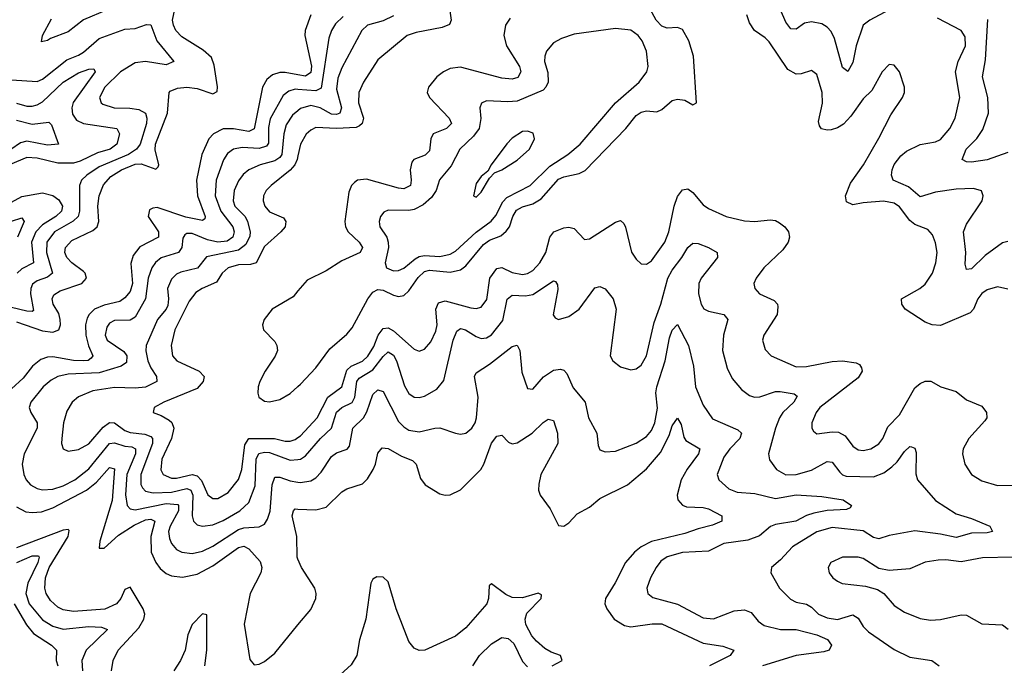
# Model space of a CAD drawing. Header units: inches. Extents: x 1694797 to 1849917, y 907313 to 1017959.
# Tile 752 of 834: x 1808922 to 1812737, y 1000931 to 1003432. Entities that reach past the tile are written whole.
import ezdxf

# ---------------------------------------------------------------- set-up
doc = ezdxf.new("R2010")
doc.units = ezdxf.units.IN
doc.header["$MEASUREMENT"] = 0
doc.layers.add('B8000', color=7, linetype='Continuous')
doc.layers.add('B8010', color=7, linetype='Continuous')

msp = doc.modelspace()

# ---------------------------------------------------------------- linework, layer by layer
at = {"layer": 'B8000', "color": 5}
for points, elevation in [([(1808910, 1002261.2), (1809010, 1002226.2), (1809050, 1002221.5), (1809073.9, 1002230), (1809080.2, 1002250), (1809079.6, 1002270), (1809073.4, 1002293.4), (1809052.5, 1002330), (1809047.7, 1002350), (1809054.1, 1002365.9), (1809078.6, 1002381.4), (1809163, 1002410), (1809181.5, 1002430), (1809176.2, 1002450), (1809170, 1002456.8), (1809124.1, 1002490), (1809105.2, 1002510), (1809097.7, 1002530), (1809099.8, 1002550), (1809123.9, 1002576.1), (1809205.4, 1002614.6), (1809222.8, 1002630), (1809229.3, 1002650), (1809224.4, 1002710), (1809230.1, 1002749.9), (1809247.4, 1002792.6), (1809275.4, 1002824.7), (1809316.8, 1002850), (1809370, 1002871.8), (1809393.3, 1002873.3), (1809450, 1002853.3), (1809458.5, 1002861.5), (1809460.9, 1002870), (1809447.3, 1002927.3), (1809448.2, 1002950), (1809494.8, 1003070), (1809501.3, 1003150), (1809505, 1003155), (1809533.2, 1003166.8), (1809570, 1003170.7), (1809610, 1003164.7), (1809670, 1003144.7), (1809686.9, 1003153.1), (1809689, 1003171), (1809675.7, 1003255.7), (1809664.8, 1003284.8), (1809633.1, 1003313.1), (1809550, 1003365), (1809527.3, 1003390), (1809517.7, 1003410), (1809514.2, 1003430), (1809531.4, 1003510)], 580), ([(1809261, 1003470), (1809169.4, 1003430.6), (1809110, 1003385), (1809041.1, 1003358.9), (1809030, 1003350.7), (1809006.2, 1003346.2), (1809010.7, 1003370), (1809045.6, 1003434.4)], 580), ([(1808890, 1003199.3), (1808990, 1003192.3), (1809010, 1003200.9), (1809104.2, 1003275.8), (1809150, 1003293.6), (1809170, 1003306.4), (1809230, 1003358.4), (1809330, 1003394.8), (1809370, 1003397.1), (1809413.4, 1003413.4), (1809430, 1003411.6), (1809454, 1003350), (1809518.9, 1003270), (1809490, 1003256.1), (1809410, 1003269.6), (1809370, 1003264.4), (1809312.6, 1003230), (1809252.5, 1003170), (1809231.5, 1003130), (1809238, 1003110), (1809244.7, 1003104.7), (1809287.7, 1003090), (1809349, 1003089), (1809383.7, 1003083.7), (1809409.2, 1003069.2), (1809414.4, 1003050), (1809413, 1003030), (1809389.3, 1002950), (1809374.4, 1002930), (1809343.1, 1002910), (1809230, 1002862.1), (1809182.1, 1002830), (1809162, 1002810), (1809153.8, 1002790), (1809154.4, 1002690), (1809148.4, 1002670), (1809128.9, 1002651.1), (1809057.6, 1002610), (1809027.5, 1002570), (1809025.6, 1002530), (1809049, 1002450), (1809030, 1002434.4), (1808990, 1002420.7), (1808972.2, 1002407.8), (1808965, 1002390), (1808964.6, 1002370), (1808975.2, 1002304.8), (1808970, 1002301.4), (1808950, 1002302.9), (1808830, 1002331.3)], 560), ([(1808910, 1003108.8), (1808950, 1003097.2), (1808970, 1003096.1), (1808990, 1003101.8), (1809010, 1003113.6), (1809090, 1003189.7), (1809150, 1003225.6), (1809190, 1003239.8), (1809210, 1003241.3), (1809215, 1003230), (1809129.6, 1003110.4), (1809124.4, 1003090), (1809126.3, 1003066.3), (1809142.9, 1003042.9), (1809169.7, 1003029.7), (1809299, 1003010), (1809308.5, 1002990), (1809299.1, 1002950), (1809272.6, 1002930), (1809223.4, 1002916.6), (1809156.4, 1002883.6), (1809130, 1002876), (1809070, 1002876.5), (1808990, 1002895), (1808950, 1002897.9), (1808810, 1002839.3)], 540), ([(1810000, 1003218.1), (1809950, 1003226.9), (1809930, 1003227.1), (1809901.6, 1003218.4), (1809880.1, 1003199.9), (1809863.4, 1003170), (1809830, 1003009.3), (1809810, 1002998.4), (1809750, 1003009.3), (1809710, 1003008.3), (1809672.5, 1002990), (1809654.4, 1002970), (1809628, 1002910), (1809607.7, 1002810), (1809610.7, 1002750), (1809641.1, 1002670), (1809639.1, 1002660.9), (1809630, 1002653.6), (1809566.4, 1002666.4), (1809455.1, 1002704.9), (1809437.7, 1002702.3), (1809425.4, 1002694.6), (1809420.1, 1002670), (1809459.8, 1002610), (1809459.7, 1002590), (1809387.7, 1002552.3), (1809361.5, 1002518.5), (1809352.2, 1002487.8), (1809359.8, 1002410), (1809350, 1002378.7), (1809330, 1002354.5), (1809310, 1002340.1), (1809250, 1002326.4), (1809212.1, 1002310), (1809191, 1002290), (1809184.2, 1002275.8), (1809177.6, 1002250), (1809178.1, 1002210), (1809188.2, 1002168.2), (1809206, 1002130), (1809199.3, 1002120.7), (1809187.7, 1002112.3), (1809169.8, 1002110.2), (1809130, 1002112.4), (1809050, 1002126.4), (1809030, 1002125.3), (1809004.1, 1002115.9), (1808972.2, 1002090), (1808936.1, 1002043.9), (1808890, 1002001.7)], 620), ([(1810000, 1003161.1), (1809990, 1003161.9), (1809965.3, 1003154.7), (1809942.3, 1003137.7), (1809892.5, 1003047.5), (1809886.2, 1003013.8), (1809886.5, 1002953.5), (1809878.2, 1002941.8), (1809850, 1002933.1), (1809783.9, 1002936.1), (1809750, 1002930.4), (1809726.8, 1002913.2), (1809711.2, 1002888.8), (1809683.4, 1002810), (1809679.4, 1002750), (1809701, 1002690), (1809747.6, 1002630), (1809753.1, 1002610), (1809748.5, 1002590), (1809725.9, 1002574.1), (1809690, 1002570), (1809650, 1002579.7), (1809590, 1002603.7), (1809570, 1002603.7), (1809561.9, 1002598.1), (1809554.5, 1002585.5), (1809550.3, 1002549.7), (1809536.8, 1002530), (1809470.1, 1002509.9), (1809448.6, 1002491.4), (1809433.8, 1002470), (1809419.5, 1002430), (1809409.7, 1002350.3), (1809370, 1002279.4), (1809350, 1002268.5), (1809290, 1002267.3), (1809270, 1002255.9), (1809259.3, 1002240.7), (1809252.8, 1002210), (1809260.7, 1002190), (1809326.2, 1002146.2), (1809337.4, 1002130), (1809336.4, 1002103.6), (1809315.3, 1002090), (1809230, 1002063.7), (1809110, 1002058.6), (1809070.1, 1002049.9), (1809043.9, 1002036.1), (1809013, 1002010), (1808964.8, 1001950), (1808958.4, 1001930), (1808965.4, 1001910), (1808990, 1001870.3), (1808989.6, 1001850), (1808939.8, 1001750), (1808931.8, 1001710), (1808937.7, 1001670), (1808947.1, 1001650), (1808964.2, 1001630), (1808990, 1001615.7), (1809010.7, 1001610.7), (1809050, 1001614), (1809090, 1001627), (1809135.4, 1001650), (1809190, 1001692.5), (1809270, 1001790.1), (1809290, 1001793.2), (1809330, 1001780.2), (1809357.1, 1001777), (1809371.2, 1001770), (1809370.4, 1001750.4), (1809337.4, 1001670), (1809331.7, 1001591.7), (1809338.4, 1001550), (1809350, 1001536.8), (1809370, 1001534.1), (1809490, 1001558.4), (1809534.3, 1001554.3), (1809538, 1001550), (1809537.2, 1001530), (1809505.1, 1001470), (1809499.3, 1001450), (1809502.1, 1001422.1), (1809510, 1001402.6), (1809530, 1001380.5), (1809550, 1001369.6), (1809590, 1001365), (1809630, 1001373.8), (1809670, 1001392.6), (1809770, 1001456.9), (1809790, 1001463.8), (1809850, 1001467.3), (1809870, 1001478.4), (1809882.3, 1001497.7), (1809892.1, 1001527.9), (1809899.9, 1001630), (1809910, 1001660.6), (1809930, 1001660.4), (1809970, 1001645.2), (1810000, 1001640.8)], 640), ([(1810000, 1003079), (1809978.8, 1003061.2), (1809955.1, 1003024.9), (1809945.2, 1002990), (1809937.3, 1002910), (1809930, 1002898.2), (1809910, 1002884.7), (1809853.6, 1002870), (1809810, 1002850.4), (1809787.9, 1002832.1), (1809770, 1002808.1), (1809753.4, 1002770), (1809749.7, 1002730), (1809755.5, 1002710), (1809796.1, 1002670), (1809805.3, 1002650), (1809814.6, 1002610), (1809813.6, 1002593.6), (1809798.7, 1002561.3), (1809770, 1002539.5), (1809646.3, 1002513.7), (1809611.2, 1002468.8), (1809546.4, 1002453.6), (1809530, 1002445.5), (1809510, 1002426.8), (1809495.1, 1002390), (1809498.7, 1002350), (1809495.7, 1002324.3), (1809489.6, 1002310), (1809456.2, 1002270), (1809412.1, 1002170), (1809410.6, 1002149.4), (1809418.7, 1002110), (1809430, 1002083.5), (1809452.5, 1002050), (1809453.5, 1002030), (1809410, 1002008.4), (1809370, 1002004.8), (1809290, 1002007.1), (1809205.6, 1001994.4), (1809150, 1001971.1), (1809126, 1001950), (1809104.4, 1001915.6), (1809092.1, 1001870), (1809084.8, 1001810), (1809084.5, 1001790), (1809090.4, 1001770), (1809110, 1001760.2), (1809150, 1001767), (1809190, 1001789.1), (1809245.9, 1001854.1), (1809270, 1001871.4), (1809290, 1001870.5), (1809330, 1001841), (1809350, 1001833), (1809406.5, 1001826.5), (1809430, 1001817.7), (1809437.1, 1001810), (1809436.2, 1001790), (1809391.7, 1001670), (1809391.6, 1001631.6), (1809398.1, 1001618.1), (1809410, 1001605.6), (1809438.8, 1001598.8), (1809510, 1001601.9), (1809570, 1001616.1), (1809584.6, 1001610), (1809593.5, 1001590), (1809590.1, 1001510.1), (1809595.1, 1001490), (1809610, 1001475.7), (1809630, 1001470.1), (1809670, 1001475.4), (1809710, 1001491.8), (1809775, 1001530), (1809810, 1001561.7), (1809834.1, 1001625.9), (1809838.1, 1001730), (1809848.4, 1001751.6), (1809870, 1001757.3), (1809890, 1001755.6), (1809970, 1001725.6), (1810000, 1001729)], 660), ([(1808910, 1003042.2), (1808970, 1003026.5), (1809035.3, 1003035.3), (1809044.9, 1003024.9), (1809072, 1002950), (1809030, 1002945.8), (1808950, 1002961.7), (1808925.7, 1002954.3), (1808850, 1002903.4)], 520), ([(1810000, 1002904.6), (1809996.6, 1002890), (1809987.7, 1002870), (1809970, 1002849.4), (1809896.9, 1002790), (1809877.2, 1002770), (1809866.4, 1002750), (1809865.2, 1002730), (1809872, 1002710), (1809890, 1002687.8), (1809943.7, 1002663.7), (1809953, 1002650), (1809950.1, 1002630), (1809934.3, 1002610), (1809870, 1002553.4), (1809838, 1002490), (1809816.7, 1002483.3), (1809770, 1002482.1), (1809729.5, 1002470.5), (1809706.5, 1002450), (1809684.6, 1002415.4), (1809629.1, 1002390.9), (1809605, 1002375), (1809579, 1002341), (1809523.1, 1002230), (1809509.6, 1002170), (1809514.8, 1002130), (1809531.1, 1002111.1), (1809616.9, 1002070), (1809637.3, 1002050), (1809633.1, 1002030), (1809610, 1002003.2), (1809481.1, 1001950), (1809443.7, 1001930), (1809439.3, 1001910), (1809470, 1001899), (1809500.8, 1001880.8), (1809511.3, 1001871.3), (1809519.6, 1001850), (1809510.7, 1001810), (1809473, 1001730), (1809468.7, 1001688.7), (1809478, 1001670), (1809510, 1001656), (1809530, 1001656.5), (1809590, 1001670.8), (1809610, 1001664.7), (1809626.9, 1001646.9), (1809651.3, 1001591.3), (1809670, 1001577.4), (1809690, 1001577.3), (1809730, 1001600.1), (1809769.4, 1001650.6), (1809783.1, 1001690), (1809794.9, 1001785.1), (1809810, 1001809.6), (1809909.5, 1001809.5), (1809950, 1001799.7), (1809970, 1001799.9), (1809990, 1001806.3), (1810000, 1001813.1)], 680), ([(1808790, 1002670.1), (1808930, 1002746.5), (1809010, 1002761), (1809050, 1002750.5), (1809073.7, 1002733.7), (1809087.6, 1002710), (1809083.8, 1002690), (1809061.8, 1002670), (1809010, 1002637.4), (1808984.7, 1002610), (1808967.5, 1002570), (1808975.5, 1002490), (1808930, 1002466.2), (1808912.8, 1002450)], 540), ([(1808890, 1002651.9), (1808930, 1002664.2), (1808939.5, 1002650), (1808913.9, 1002590)], 520), ([(1810000, 1002381), (1809981.1, 1002358.9), (1809900.7, 1002310), (1809869.3, 1002270), (1809862.9, 1002250), (1809866.4, 1002230), (1809910, 1002185.4), (1809918.7, 1002170), (1809920.3, 1002150), (1809911.7, 1002128.3), (1809872.8, 1002070), (1809852.6, 1002030), (1809846, 1002010), (1809844.8, 1001984.8), (1809849, 1001970), (1809870, 1001954.9), (1809890, 1001951.2), (1809930, 1001960.9), (1809970, 1001984.5), (1810000, 1002011.2)], 720), ([(1808910, 1001545.7), (1808946.3, 1001526.3), (1808970, 1001522.9), (1809006.2, 1001526.2), (1809050, 1001541.1), (1809181.3, 1001610), (1809219.8, 1001640.2), (1809270, 1001697.2), (1809290, 1001692.2), (1809280.5, 1001570), (1809232.1, 1001412.1), (1809230, 1001384.9), (1809250, 1001384.7), (1809305, 1001434.9), (1809365.3, 1001474.7), (1809410, 1001494.4), (1809430, 1001497.1), (1809445.4, 1001490), (1809430.4, 1001430), (1809432, 1001370), (1809449.3, 1001330), (1809466.3, 1001306.3), (1809490, 1001286.8), (1809510, 1001277.7), (1809552.9, 1001272.8), (1809610, 1001284.8), (1809670, 1001317), (1809770, 1001388), (1809790, 1001392.3), (1809810, 1001382.5), (1809853.9, 1001333.9), (1809860.5, 1001310), (1809855.9, 1001290), (1809815.4, 1001210), (1809791.3, 1001091.3), (1809814.3, 1000954.3), (1809830, 1000933.7), (1809850, 1000935.3), (1809870, 1000945.8), (1809910, 1000978.8), (1810000, 1001087.6)], 620), ([(1810000, 1001342.8), (1809996.9, 1001350), (1809995.5, 1001430), (1809977.8, 1001510), (1809982.5, 1001530), (1809990, 1001536.8), (1810000, 1001536.5)], 620), ([(1809277.6, 1000910), (1809284.1, 1000950), (1809303.5, 1000990), (1809384, 1001076), (1809403.1, 1001110), (1809407.2, 1001130), (1809401, 1001150), (1809350, 1001234), (1809330, 1001225.5), (1809314.2, 1001190), (1809297.4, 1001170), (1809251.7, 1001148.3), (1809130, 1001139.5), (1809090, 1001146.2), (1809070, 1001156.8), (1809042, 1001182), (1809025, 1001210), (1809019.9, 1001230), (1809022.1, 1001270), (1809036.8, 1001310), (1809110.1, 1001430), (1809113.4, 1001453.4), (1809110, 1001457.1), (1809090, 1001454.8), (1808910, 1001386.5)], 580), ([(1808910.6, 1001329.4), (1808970, 1001355.3), (1808995.2, 1001355.2), (1808997.7, 1001350), (1808992.5, 1001330), (1808953.8, 1001250), (1808946.5, 1001210), (1808959.2, 1001170), (1809010, 1001107.1), (1809050, 1001083.2), (1809090, 1001072), (1809190, 1001081.5), (1809239.2, 1001079.3), (1809262.3, 1001070), (1809180.1, 1000990), (1809163.3, 1000950), (1809165.7, 1000910)], 560), ([(1808900.6, 1001170), (1808948.1, 1001088.1), (1808975.2, 1001055.2), (1809045, 1001010), (1809065, 1000990), (1809063.7, 1000950), (1809069.5, 1000930)], 540), ([(1809639.3, 1000930), (1809646.6, 1000990), (1809647, 1001127), (1809630, 1001130.1), (1809590, 1001089.4), (1809573.9, 1001050), (1809562.9, 1000990), (1809545.3, 1000950), (1809518.9, 1000910)], 580)]:
    msp.add_lwpolyline(points, dxfattribs=dict(at, elevation=elevation))
at = {"layer": 'B8010', "color": 5}
for points, elevation in [([(1810581.3, 1003521.3), (1810594, 1003430), (1810587.1, 1003412.9), (1810559.2, 1003400.8), (1810458.3, 1003381.7), (1810423.2, 1003370), (1810310, 1003276.5), (1810253.6, 1003190), (1810235.4, 1003150), (1810234.4, 1003110), (1810253.7, 1003050), (1810249.4, 1003030), (1810238.9, 1003021.1), (1810225.3, 1003014.7), (1810149.6, 1003009.6), (1810070, 1003013.8), (1810050, 1003004.1), (1810032.1, 1002987.9), (1810010.4, 1002949.6), (1810000, 1002904.6)], 680), ([(1810000, 1002011.2), (1810010, 1002020.1), (1810070, 1002083.5), (1810123.6, 1002156.4), (1810190, 1002214.1), (1810210, 1002238.8), (1810271.4, 1002350), (1810290, 1002376), (1810310, 1002386.4), (1810330, 1002384.5), (1810370, 1002365), (1810390, 1002359.9), (1810410, 1002364), (1810430, 1002381.3), (1810466.5, 1002433.5), (1810490, 1002456.4), (1810510, 1002461.7), (1810590, 1002453.8), (1810630, 1002462.9), (1810650, 1002477.9), (1810718.4, 1002561.6), (1810742.7, 1002577.3), (1810785.5, 1002594.5), (1810807.4, 1002612.6), (1810819.2, 1002630), (1810832.8, 1002670), (1810846.2, 1002693.8), (1810870, 1002706.3), (1810910, 1002718.4), (1810942.6, 1002737.4), (1811010, 1002813.6), (1811030, 1002822.8), (1811090, 1002836.1), (1811112.5, 1002847.5), (1811269.9, 1003010), (1811310, 1003060.8), (1811330, 1003073.2), (1811350, 1003078.5), (1811390, 1003074.8), (1811410, 1003083.8), (1811450, 1003118.4), (1811470, 1003123.8), (1811499.5, 1003119.5), (1811530, 1003102), (1811544, 1003110), (1811532.2, 1003290), (1811514.6, 1003350), (1811490, 1003393), (1811470, 1003401.5), (1811430, 1003399), (1811410, 1003406.2), (1811387.4, 1003430), (1811350, 1003497.7)], 720), ([(1810049.7, 1003450.3), (1810027.6, 1003390), (1810027.3, 1003370), (1810052.1, 1003252.1), (1810050, 1003226.8), (1810030, 1003212.8), (1810000, 1003218.1)], 620), ([(1812750, 1002387.4), (1812710, 1002397.1), (1812670, 1002385.8), (1812650, 1002371.5), (1812633.5, 1002350), (1812616.8, 1002310), (1812604, 1002296), (1812490, 1002246.7), (1812457.6, 1002250), (1812430, 1002260.7), (1812352.9, 1002310), (1812339.8, 1002330), (1812338.9, 1002350), (1812409.7, 1002390), (1812430, 1002407), (1812458, 1002450), (1812471.1, 1002490), (1812476.1, 1002530), (1812470, 1002567), (1812457.8, 1002597.8), (1812439.7, 1002619.7), (1812390, 1002638.8), (1812370, 1002654.1), (1812330, 1002706.8), (1812310, 1002721), (1812268.4, 1002728.4), (1812190, 1002722.3), (1812150, 1002714), (1812125.6, 1002725.6), (1812121.7, 1002750), (1812141.2, 1002798.8), (1812190.7, 1002870), (1812250, 1002972.2), (1812296.4, 1003063.6), (1812342.2, 1003130), (1812349.7, 1003150), (1812349.7, 1003170), (1812330, 1003229.5), (1812310, 1003255.1), (1812290, 1003257.6), (1812263.1, 1003230), (1812222.9, 1003157.2), (1812190, 1003124.8), (1812142.3, 1003057.7), (1812113.1, 1003026.9), (1812090, 1003012.8), (1812065.3, 1003005.3), (1812050, 1003003.1), (1812028.5, 1003008.5), (1812020.4, 1003020.4), (1812016.9, 1003036.9), (1812031.9, 1003108.1), (1812031.3, 1003150), (1812010, 1003219.6), (1811990, 1003234.3), (1811950, 1003222.2), (1811930, 1003221.1), (1811898.2, 1003238.2), (1811825.5, 1003345.5), (1811810, 1003361.3), (1811768.3, 1003390), (1811750, 1003419.3), (1811738.5, 1003450)], 680), ([(1812290, 1003469.2), (1812215.9, 1003430), (1812189.6, 1003410), (1812162.3, 1003330), (1812150, 1003265.6), (1812130, 1003231.1), (1812110, 1003246.6), (1812078.2, 1003358.2), (1812065.3, 1003385.3), (1812050, 1003402.7), (1812030, 1003415.1), (1811990, 1003423.7), (1811962.4, 1003417.6), (1811930, 1003395.2), (1811910, 1003396.2), (1811890, 1003422.2), (1811869.5, 1003470)], 660), ([(1810370, 1003446.2), (1810330, 1003427.3), (1810270.1, 1003409.9), (1810247.6, 1003390), (1810170, 1003244.8), (1810154.7, 1003205.3), (1810150, 1003163), (1810169.2, 1003090), (1810162.5, 1003070), (1810150, 1003064.1), (1810130, 1003066.1), (1810086.3, 1003090), (1810050, 1003099.8), (1810010, 1003087.4), (1810000, 1003079)], 660), ([(1810175.5, 1003444.5), (1810145, 1003415), (1810129.5, 1003390), (1810119.6, 1003360.3), (1810090, 1003166.9), (1810070, 1003155.9), (1810000, 1003161.1)], 640), ([(1810822.1, 1003437.9), (1810804.2, 1003410), (1810797.7, 1003370), (1810808.1, 1003330), (1810857.9, 1003250), (1810864.2, 1003230), (1810851.7, 1003208.2), (1810830, 1003201.8), (1810790, 1003205.1), (1810630, 1003248.3), (1810590, 1003242.7), (1810563.6, 1003230), (1810538, 1003210), (1810505.4, 1003170), (1810501.2, 1003150), (1810510.2, 1003130), (1810585.9, 1003050), (1810595.1, 1003030), (1810575.8, 1003010), (1810524.5, 1002990), (1810515.5, 1002970), (1810510, 1002923.1), (1810492.7, 1002907.3), (1810449.5, 1002890.5), (1810440.8, 1002879.2), (1810434.3, 1002850), (1810438.8, 1002810), (1810436, 1002790), (1810410, 1002776.5), (1810390, 1002779), (1810266.2, 1002813.8), (1810230.7, 1002810), (1810218.6, 1002801.4), (1810208.1, 1002790), (1810196.8, 1002763.2), (1810181.5, 1002650), (1810183.8, 1002630), (1810194.5, 1002610), (1810237, 1002570), (1810250.1, 1002550), (1810240.6, 1002530), (1810170, 1002497.3), (1810110, 1002458.4), (1810036.5, 1002423.5), (1810000, 1002381)], 720), ([(1812750, 1002572.5), (1812730, 1002566.9), (1812662.2, 1002517.8), (1812610, 1002467.1), (1812590, 1002464.7), (1812585, 1002485), (1812587.7, 1002530), (1812578.6, 1002610), (1812590, 1002639.1), (1812650.7, 1002730), (1812655, 1002750), (1812648.5, 1002768.5), (1812617.6, 1002777.6), (1812550, 1002775.2), (1812470, 1002763.5), (1812410, 1002746.1), (1812364.9, 1002784.9), (1812306.6, 1002810), (1812299.9, 1002830), (1812302.4, 1002850), (1812310, 1002870.2), (1812335.9, 1002904.1), (1812357.8, 1002922.2), (1812410, 1002948.6), (1812470, 1002958.7), (1812490, 1002967.9), (1812526, 1003010), (1812546.6, 1003050), (1812563.7, 1003130), (1812547.1, 1003230), (1812557.5, 1003270), (1812586.2, 1003330), (1812584.6, 1003364.6), (1812569.8, 1003389.8), (1812478.1, 1003438.1)], 660), ([(1812750, 1002917.8), (1812670, 1002888.4), (1812610, 1002879.4), (1812590, 1002880.9), (1812573.6, 1002890), (1812589.2, 1002930), (1812630, 1002971), (1812653.3, 1003006.6), (1812675.3, 1003070), (1812672.2, 1003130), (1812652.5, 1003210), (1812663.7, 1003276.3), (1812672.3, 1003432.3)], 640), ([(1810000, 1001813.1), (1810010, 1001819.9), (1810074.2, 1001890), (1810116, 1001970), (1810169.7, 1002010.3), (1810190, 1002073.8), (1810206.6, 1002090), (1810250, 1002109.2), (1810271.4, 1002128.6), (1810293.7, 1002166.3), (1810310.4, 1002209.6), (1810330, 1002235.9), (1810350, 1002237.9), (1810370, 1002227), (1810450, 1002155.5), (1810470, 1002148.5), (1810490, 1002155.4), (1810515.4, 1002184.6), (1810534.6, 1002225.4), (1810538.9, 1002250), (1810534.9, 1002310), (1810544.4, 1002335.6), (1810570, 1002342.2), (1810670, 1002315.6), (1810690, 1002312.7), (1810710, 1002318.4), (1810731.5, 1002348.5), (1810743.8, 1002430), (1810770, 1002468.6), (1810790, 1002471.3), (1810830, 1002452.1), (1810870, 1002445.2), (1810890, 1002449.2), (1810910, 1002460.9), (1810936.9, 1002490), (1810960.4, 1002530), (1810975.9, 1002590), (1810990.9, 1002610), (1811030, 1002625.1), (1811050, 1002628.1), (1811070, 1002622.9), (1811110, 1002580.8), (1811130, 1002583.5), (1811230, 1002647.3), (1811250, 1002653.8), (1811262.6, 1002642.6), (1811268.6, 1002628.6), (1811291.9, 1002531.9), (1811310, 1002504.4), (1811330, 1002486.4), (1811350, 1002484.4), (1811370, 1002498), (1811421.5, 1002570), (1811436.9, 1002610), (1811457.7, 1002710), (1811470, 1002746.9), (1811490, 1002773.2), (1811510, 1002776.9), (1811530, 1002762.2), (1811570, 1002715.2), (1811590, 1002699.8), (1811658.7, 1002670), (1811730, 1002652.3), (1811770.4, 1002649.6), (1811830, 1002656.6), (1811850, 1002653.5), (1811865.2, 1002645.2), (1811885.8, 1002630), (1811900.7, 1002610), (1811905, 1002590), (1811899, 1002570), (1811879.1, 1002540.9), (1811804.7, 1002470), (1811774.7, 1002430), (1811766.7, 1002410), (1811770.3, 1002390), (1811788.8, 1002370), (1811844.6, 1002344.6), (1811858, 1002330), (1811859.7, 1002319.7), (1811856.9, 1002290), (1811804.7, 1002210), (1811800.2, 1002190), (1811810, 1002154.4), (1811834, 1002130), (1811930, 1002087.3), (1811970, 1002088.2), (1812070, 1002108.4), (1812110.2, 1002110.2), (1812162.5, 1002102.5), (1812175.7, 1002095.7), (1812183.4, 1002083.4), (1812185.5, 1002070), (1812170, 1002044.2), (1812022.5, 1001930), (1812008.1, 1001910), (1811991.3, 1001870), (1811990.3, 1001850), (1811997.5, 1001837.5), (1812010, 1001828), (1812070, 1001835.3), (1812093.6, 1001833.6), (1812119.9, 1001819.9), (1812150, 1001780.2), (1812170, 1001766), (1812190, 1001763), (1812219.7, 1001770), (1812250, 1001789.4), (1812265.8, 1001810), (1812284.8, 1001855.2), (1812330, 1001900.8), (1812390, 1002005.4), (1812410, 1002023.2), (1812430, 1002032.3), (1812452, 1002032), (1812490.2, 1002010.2), (1812550, 1001992), (1812590, 1001959.7), (1812650, 1001934.7), (1812667.9, 1001910), (1812668.9, 1001890), (1812661.6, 1001878.4), (1812599.5, 1001810), (1812577.4, 1001770), (1812574.6, 1001750), (1812583.6, 1001710), (1812610, 1001670.4), (1812650, 1001645.3), (1812710, 1001627.4), (1812770, 1001629.3)], 680), ([(1810000, 1001729), (1810009.9, 1001730.1), (1810030, 1001742.3), (1810087.7, 1001810), (1810130.5, 1001849.5), (1810150, 1001911.4), (1810169.9, 1001930), (1810210.7, 1001949.3), (1810220.3, 1001970), (1810228.3, 1002030), (1810236.8, 1002043.2), (1810290, 1002075), (1810330, 1002127.6), (1810350, 1002144.8), (1810370, 1002132.8), (1810381.8, 1002110), (1810413.5, 1002013.5), (1810430, 1001983.5), (1810450, 1001970.2), (1810470, 1001968.7), (1810490, 1001973.2), (1810538.8, 1002001.2), (1810565.6, 1002034.4), (1810601.5, 1002190), (1810615.2, 1002224.8), (1810630, 1002235.9), (1810649.8, 1002230.2), (1810690, 1002204.4), (1810710, 1002197.3), (1810730, 1002199), (1810750, 1002210.7), (1810793.7, 1002266.3), (1810810.4, 1002349.6), (1810830, 1002364.8), (1810882, 1002362), (1810910, 1002367.4), (1810990, 1002420.2), (1810997.3, 1002417.3), (1811005.4, 1002405.4), (1811006.3, 1002386.3), (1810988.6, 1002288.6), (1810996.5, 1002276.5), (1811010, 1002270.3), (1811050, 1002282.5), (1811089.8, 1002310), (1811150, 1002393.4), (1811170, 1002398.2), (1811190, 1002389.2), (1811220.9, 1002350), (1811233.3, 1002310), (1811210.3, 1002130), (1811220.4, 1002110), (1811250, 1002087), (1811290, 1002075.3), (1811310, 1002078.9), (1811330, 1002093.4), (1811350, 1002130.4), (1811380.7, 1002259.3), (1811405.6, 1002330), (1811433, 1002430), (1811450, 1002462.2), (1811487.9, 1002510), (1811510, 1002549.1), (1811530, 1002566.7), (1811550, 1002564.4), (1811590.7, 1002550), (1811624.4, 1002530), (1811625.3, 1002510), (1811562.2, 1002430), (1811553.8, 1002410), (1811551.8, 1002370), (1811561.6, 1002330), (1811572.1, 1002312.1), (1811590, 1002302.2), (1811650.4, 1002290), (1811665.4, 1002270), (1811648.8, 1002210), (1811644.8, 1002150), (1811662.3, 1002082.3), (1811681.8, 1002041.8), (1811719, 1001999), (1811750, 1001975.8), (1811769.4, 1001969.4), (1811790, 1001970.9), (1811850, 1001991.3), (1811867.8, 1001992.2), (1811922.6, 1001982.6), (1811933.9, 1001973.9), (1811921.8, 1001950), (1811879, 1001910), (1811866.2, 1001890), (1811850.7, 1001850), (1811823.5, 1001750), (1811827.3, 1001727.3), (1811853.8, 1001690), (1811890, 1001669), (1811930, 1001670.7), (1811990, 1001687.5), (1812050, 1001721), (1812070, 1001718.7), (1812099.1, 1001679.1), (1812110, 1001668.4), (1812123.4, 1001663.4), (1812230, 1001660.7), (1812270, 1001676.4), (1812300.6, 1001699.4), (1812321.1, 1001718.9), (1812350, 1001758.8), (1812370, 1001778.5), (1812377.2, 1001777.2), (1812390, 1001772.2), (1812395, 1001755), (1812393.5, 1001673.5), (1812400.6, 1001650), (1812470.1, 1001570.1), (1812550, 1001517.9), (1812610, 1001499.3), (1812680.4, 1001470), (1812690.6, 1001450), (1812670, 1001444.1), (1812610, 1001443.1), (1812550, 1001426.5), (1812490, 1001439.2), (1812390, 1001451.7), (1812290, 1001434.5), (1812250, 1001420.7), (1812230, 1001426.9), (1812190, 1001452.5), (1812070, 1001465.2), (1812010, 1001448), (1811915.6, 1001390), (1811870, 1001339.8), (1811834.9, 1001310), (1811831.5, 1001290), (1811866, 1001230), (1811907.8, 1001187.8), (1811930, 1001176.4), (1811970, 1001168), (1811990, 1001156.6), (1812016.5, 1001130), (1812050, 1001115.6), (1812090, 1001109.1), (1812150, 1001127), (1812170, 1001114.4), (1812190, 1001082), (1812210, 1001060.5), (1812310, 1000992.1), (1812370, 1000962.9), (1812456, 1000950), (1812484, 1000930)], 660), ([(1810000, 1001640.8), (1810010, 1001639.3), (1810050, 1001646.2), (1810070, 1001657.7), (1810090, 1001679.7), (1810130, 1001740.1), (1810150, 1001754.8), (1810191.3, 1001768.7), (1810200, 1001780), (1810213, 1001850), (1810254, 1001890), (1810266.8, 1001913.2), (1810290, 1001980.2), (1810310, 1001997.8), (1810330, 1001992.2), (1810390, 1001875.5), (1810410, 1001854.8), (1810430, 1001842.1), (1810470, 1001835.7), (1810530, 1001850.1), (1810550, 1001850.8), (1810610.2, 1001830.2), (1810630, 1001826.5), (1810650, 1001830.2), (1810673.3, 1001850), (1810686.3, 1001870), (1810692.2, 1001890), (1810698.5, 1001970), (1810683.9, 1002050), (1810690, 1002063.7), (1810742.2, 1002097.8), (1810830, 1002165.8), (1810850, 1002171.7), (1810859.7, 1002150), (1810866.9, 1002066.9), (1810890, 1002003.8), (1810910, 1002000.3), (1810951.6, 1002048.4), (1810990, 1002074.3), (1811017.6, 1002077.6), (1811030, 1002074), (1811041.5, 1002061.5), (1811066.3, 1002006.3), (1811113.1, 1001950), (1811125.4, 1001890), (1811157.8, 1001830), (1811163, 1001783), (1811170, 1001765.5), (1811190, 1001758), (1811230, 1001760.2), (1811310, 1001791.6), (1811350, 1001817.3), (1811370, 1001841), (1811382.6, 1001870), (1811392.5, 1001927.5), (1811386.9, 1001986.9), (1811389.9, 1002009.9), (1811423.3, 1002110), (1811440, 1002200), (1811450, 1002228.9), (1811470, 1002250.6), (1811513.1, 1002170), (1811532.5, 1002090), (1811540.1, 1002010), (1811570, 1001939), (1811606.3, 1001886.3), (1811703.8, 1001843.8), (1811718.8, 1001830), (1811711.5, 1001810), (1811672.8, 1001770), (1811650, 1001737.7), (1811624.7, 1001670), (1811630.2, 1001650), (1811670, 1001614.3), (1811701.7, 1001601.7), (1811770, 1001597.3), (1811850, 1001578), (1811930, 1001591.7), (1812030, 1001585.7), (1812111.7, 1001571.7), (1812144.4, 1001550), (1812139, 1001541), (1812124.6, 1001535.4), (1812050, 1001530.6), (1811998.9, 1001521.1), (1811970, 1001511.9), (1811928.9, 1001490), (1811850, 1001477.1), (1811830.8, 1001469.1), (1811787.6, 1001432.4), (1811743.6, 1001416.4), (1811650, 1001402.8), (1811590, 1001373.9), (1811490, 1001367.7), (1811430, 1001351.7), (1811405.9, 1001334.1), (1811387.3, 1001310), (1811365.5, 1001270), (1811352.1, 1001230), (1811355.6, 1001210), (1811374.6, 1001194.6), (1811470, 1001168.4), (1811570, 1001115.8), (1811610, 1001111.4), (1811690, 1001142.7), (1811730, 1001146.3), (1811755.4, 1001135.4), (1811782.6, 1001102.6), (1811806, 1001086), (1811870, 1001069.7), (1811930, 1001069.6), (1812010, 1001048.8), (1812051.1, 1001031.1), (1812067.1, 1001010), (1812058.3, 1000990), (1812037, 1000983), (1811930, 1000968.8), (1811799.7, 1000930)], 640), ([(1810000, 1001536.5), (1810070, 1001534.1), (1810110, 1001544.3), (1810170, 1001603.2), (1810190, 1001615.4), (1810250, 1001634), (1810270, 1001653), (1810291.7, 1001690), (1810300.8, 1001710), (1810310, 1001753.4), (1810325.8, 1001774.2), (1810350, 1001771), (1810401.7, 1001741.7), (1810443.9, 1001723.9), (1810458.6, 1001710), (1810475.3, 1001655.3), (1810492.6, 1001630), (1810550, 1001595.2), (1810570, 1001590.2), (1810590, 1001591.7), (1810630, 1001611), (1810708, 1001690), (1810720.1, 1001710), (1810750, 1001792.2), (1810770, 1001818.3), (1810790, 1001823.1), (1810815.3, 1001795.3), (1810830, 1001789.4), (1810850, 1001793.5), (1810908.1, 1001830), (1810950, 1001872.3), (1810970, 1001884.7), (1810990, 1001879), (1811005.4, 1001830), (1811006.4, 1001790), (1810941.1, 1001670), (1810932.7, 1001632.7), (1810932.6, 1001610), (1810938.3, 1001590), (1810977.3, 1001537.3), (1811010, 1001473), (1811030, 1001470.4), (1811050, 1001483.7), (1811082.1, 1001517.9), (1811130, 1001543.2), (1811170, 1001577.2), (1811277, 1001630), (1811350, 1001692.5), (1811404.2, 1001755.8), (1811438.8, 1001821.2), (1811450, 1001858.9), (1811470, 1001888.7), (1811484.2, 1001864.2), (1811494.7, 1001814.7), (1811502.2, 1001802.2), (1811556.5, 1001770), (1811552.5, 1001750), (1811508.5, 1001691.5), (1811484.5, 1001650), (1811468.9, 1001590), (1811472.1, 1001572.1), (1811490, 1001551.1), (1811505.6, 1001545.6), (1811570, 1001543), (1811590, 1001537.5), (1811641.7, 1001510), (1811642.3, 1001490), (1811606.5, 1001473.5), (1811550, 1001460.3), (1811498.8, 1001441.2), (1811369.4, 1001410.6), (1811329.4, 1001390.6), (1811303.5, 1001370), (1811268.5, 1001330), (1811229.3, 1001250.7), (1811191.8, 1001190), (1811189.2, 1001170), (1811196.3, 1001150), (1811225.8, 1001110), (1811265.3, 1001085.3), (1811290, 1001080.5), (1811372.3, 1001092.3), (1811410, 1001091.4), (1811570, 1001017), (1811646.1, 1001006.1), (1811688.2, 1000990), (1811674.9, 1000970), (1811595.1, 1000930)], 620), ([(1812770, 1001350.4), (1812652.4, 1001347.6), (1812570, 1001331.9), (1812510, 1001339.9), (1812480.9, 1001339.1), (1812429.4, 1001330.6), (1812370, 1001304.4), (1812290, 1001298), (1812250, 1001306.8), (1812190, 1001344.5), (1812170, 1001350.6), (1812109.5, 1001350.6), (1812064.4, 1001330), (1812054, 1001310), (1812058.7, 1001290), (1812072.7, 1001270), (1812090, 1001257), (1812108.5, 1001248.5), (1812198.3, 1001238.3), (1812245.5, 1001225.5), (1812269.5, 1001209.5), (1812310, 1001162.8), (1812350, 1001137.3), (1812410, 1001112.4), (1812450, 1001106.5), (1812490, 1001108.2), (1812570, 1001127.3), (1812590, 1001126.2), (1812650, 1001091.5), (1812730, 1001088.1), (1812751.4, 1001071.4)], 680), ([(1810000, 1001087.6), (1810050, 1001148.1), (1810069.2, 1001190), (1810071, 1001210), (1810065.8, 1001230), (1810014.1, 1001310), (1810000, 1001342.8)], 620), ([(1810984.4, 1000930), (1811023.1, 1000950), (1811017.1, 1000970), (1810981.7, 1000981.7), (1810956.6, 1000996.6), (1810924.3, 1001024.3), (1810905.7, 1001045.7), (1810883.1, 1001090), (1810880.6, 1001110), (1810887.3, 1001132.7), (1810942.3, 1001190), (1810944, 1001204), (1810930.8, 1001210.8), (1810870, 1001193.1), (1810830, 1001194.1), (1810806, 1001206), (1810750, 1001246.7), (1810740.6, 1001239.4), (1810738.6, 1001190), (1810732.5, 1001170), (1810650, 1001076.2), (1810610, 1001044.2), (1810491.2, 1000990), (1810470, 1000988.6), (1810450, 1000997.8), (1810430, 1001023.7), (1810380.1, 1001150), (1810350, 1001254.4), (1810330, 1001272.8), (1810305.6, 1001274.4), (1810290, 1001264.4), (1810283.1, 1001250), (1810262.6, 1001110), (1810238.6, 1001030), (1810228.3, 1000970), (1810206.6, 1000933.4), (1810137.2, 1000870)], 580), ([(1810678.1, 1000930), (1810703.1, 1000970), (1810750, 1001014.4), (1810790, 1001039.4), (1810815.1, 1001035.1), (1810835.9, 1001015.9), (1810870, 1000946.5), (1810890, 1000925.9)], 580)]:
    msp.add_lwpolyline(points, dxfattribs=dict(at, elevation=elevation))
for points, elevation in [([(1811230, 1003397.4), (1811070, 1003375.7), (1811021.3, 1003358.7), (1810990, 1003342.2), (1810962.6, 1003310), (1810956, 1003290), (1810955.7, 1003270), (1810967.6, 1003227.6), (1810970.1, 1003190), (1810960.8, 1003170), (1810950, 1003159.2), (1810850, 1003116.6), (1810813.5, 1003113.5), (1810730, 1003117.2), (1810711.4, 1003108.6), (1810704.7, 1003090), (1810708.4, 1003048.4), (1810701.8, 1003010), (1810680, 1002980), (1810627.5, 1002930), (1810594.3, 1002865.7), (1810549, 1002811), (1810535.4, 1002770), (1810517.5, 1002742.5), (1810485.3, 1002714.7), (1810450, 1002696.2), (1810430, 1002692.8), (1810350, 1002694.3), (1810333.2, 1002686.8), (1810319.7, 1002670), (1810314.2, 1002650), (1810317.8, 1002630), (1810343.9, 1002590), (1810350.1, 1002570), (1810351, 1002549), (1810337.5, 1002490), (1810343.1, 1002470), (1810370, 1002459.4), (1810390, 1002460.5), (1810410, 1002468.9), (1810453.9, 1002506.1), (1810470, 1002514.6), (1810490, 1002518.4), (1810550, 1002514.4), (1810590, 1002524), (1810610, 1002535.2), (1810690, 1002608.5), (1810748.5, 1002651.5), (1810766.5, 1002673.5), (1810794.1, 1002725.9), (1810810, 1002743.1), (1810899.9, 1002790), (1810975.6, 1002864.4), (1811046, 1002910), (1811093.7, 1002950), (1811230.6, 1003110), (1811322.4, 1003190), (1811352.1, 1003230), (1811357.2, 1003250), (1811350.7, 1003310), (1811333.6, 1003350), (1811318, 1003370), (1811290, 1003390.6)], 740), ([(1810890, 1002999.5), (1810870, 1002998), (1810830, 1002972.4), (1810810, 1002951.1), (1810748.7, 1002870), (1810735.5, 1002844.5), (1810710, 1002824.5), (1810690, 1002797), (1810680.7, 1002750), (1810690, 1002743.8), (1810710, 1002763.7), (1810742, 1002818), (1810761.7, 1002838.3), (1810790, 1002850.4), (1810850, 1002888.1), (1810897.7, 1002930), (1810917, 1002970), (1810911.8, 1002991.8)], 760)]:
    msp.add_lwpolyline(points, close=True, dxfattribs=dict(at, elevation=elevation))

doc.saveas('drawing.dxf')
